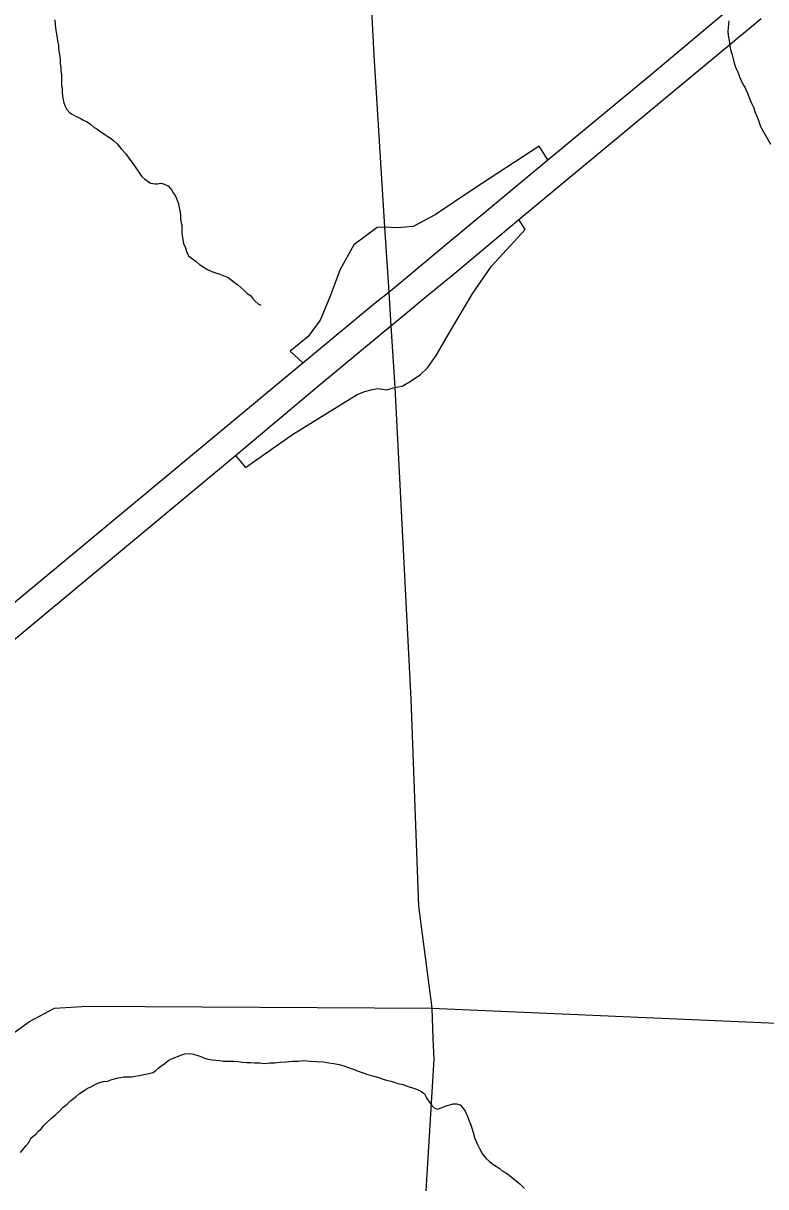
# Model space of a CAD drawing. Extents: x -59 to 82, y -3 to 49.
# Drawn here: x -50.058 to -49.511, y 44.439 to 45.296 of the extents above; entities that cross this region are included whole.
import ezdxf

# ---------------------------------------------------------------- set-up
doc = ezdxf.new("R2010")
doc.units = 0
for name, color, linetype in [('GM_X_County_Road', 7, 'Continuous'), ('GM_X_Interchange_Ramps', 7, 'Continuous'), ('GM_X_Interstate_Route', 7, 'Continuous'), ('GM_X_Minor_River', 7, 'Continuous')]:
    doc.layers.add(name, color=color, linetype=linetype)

msp = doc.modelspace()

# ---------------------------------------------------------------- linework, layer by layer
at = {"layer": 'GM_X_County_Road'}
for p, q in [((-49.80967, 45.44672), (-49.79996, 45.27253)), ((-49.79996, 45.27253), (-49.79204, 45.14588)), ((-49.79204, 45.14588), (-49.78899, 45.09807)), ((-49.78899, 45.09807), (-49.7874, 45.07325)), ((-49.7874, 45.07325), (-49.78446, 45.02782)), ((-49.78446, 45.02782), (-49.77276, 44.79833)), ((-49.77276, 44.79833), (-49.7672, 44.64584)), ((-49.7672, 44.64584), (-49.75724, 44.57054)), ((-50.05354, 44.56071), (-50.03508, 44.57066)), ((-50.03508, 44.57066), (-50.01094, 44.57207)), ((-50.01094, 44.57207), (-49.75724, 44.57054)), ((-49.75724, 44.57054), (-49.47562, 44.55827)), ((-49.75724, 44.57054), (-49.75645, 44.54824)), ((-50.11383, 44.51791), (-50.05354, 44.56071)), ((-49.75645, 44.54824), (-49.75592, 44.53302)), ((-49.75592, 44.53302), (-49.76172, 44.4361))]:
    msp.add_line(p, q, dxfattribs=at)
at = {"layer": 'GM_X_Interchange_Ramps'}
for p, q in [((-49.67834, 45.20558), (-49.72702, 45.17358)), ((-49.67187, 45.19545), (-49.67834, 45.20558)), ((-49.72702, 45.17358), (-49.75473, 45.15492)), ((-49.75473, 45.15492), (-49.77112, 45.14644)), ((-49.68857, 45.14418), (-49.69324, 45.15142)), ((-49.79753, 45.14554), (-49.81466, 45.13287)), ((-49.79204, 45.14588), (-49.79753, 45.14554)), ((-49.78228, 45.14539), (-49.79204, 45.14588)), ((-49.77112, 45.14644), (-49.78228, 45.14539)), ((-49.71345, 45.11704), (-49.68857, 45.14418)), ((-49.81466, 45.13287), (-49.82484, 45.11478)), ((-49.82484, 45.11478), (-49.83276, 45.09386)), ((-49.72702, 45.09725), (-49.71345, 45.11704)), ((-49.83276, 45.09386), (-49.83954, 45.07746)), ((-49.74494, 45.06694), (-49.72702, 45.09725)), ((-49.83954, 45.07746), (-49.84847, 45.06531)), ((-49.84847, 45.06531), (-49.86165, 45.05454)), ((-49.75415, 45.05127), (-49.74494, 45.06694)), ((-49.86165, 45.05454), (-49.85224, 45.04605)), ((-49.7605, 45.04226), (-49.75415, 45.05127)), ((-49.76572, 45.03724), (-49.7605, 45.04226)), ((-49.77904, 45.02883), (-49.77248, 45.03263)), ((-49.77248, 45.03263), (-49.76572, 45.03724)), ((-49.8599, 44.99321), (-49.81232, 45.0225)), ((-49.81232, 45.0225), (-49.80675, 45.02487)), ((-49.80675, 45.02487), (-49.80126, 45.02628)), ((-49.80126, 45.02628), (-49.79685, 45.027)), ((-49.79685, 45.027), (-49.79067, 45.02607)), ((-49.79067, 45.02607), (-49.78446, 45.02782)), ((-49.78446, 45.02782), (-49.77904, 45.02883)), ((-49.89445, 44.96884), (-49.8599, 44.99321)), ((-49.9018, 44.97761), (-49.89445, 44.96884))]:
    msp.add_line(p, q, dxfattribs=at)
at = {"layer": 'GM_X_Interstate_Route'}
for p, q in [((-49.59825, 45.25642), (-49.53293, 45.31104)), ((-49.58972, 45.23752), (-49.51483, 45.2995)), ((-49.67187, 45.19545), (-49.59825, 45.25642)), ((-49.65871, 45.18022), (-49.58972, 45.23752)), ((-49.75044, 45.13005), (-49.67187, 45.19545)), ((-49.69324, 45.15142), (-49.65871, 45.18022)), ((-49.7388, 45.11321), (-49.69324, 45.15142)), ((-49.78899, 45.09807), (-49.75044, 45.13005)), ((-49.76553, 45.09123), (-49.7388, 45.11321)), ((-49.79904, 45.09009), (-49.78899, 45.09807)), ((-49.85224, 45.04605), (-49.79904, 45.09009)), ((-49.77363, 45.08457), (-49.76553, 45.09123)), ((-49.7874, 45.07325), (-49.77363, 45.08457)), ((-49.83898, 45.03055), (-49.7874, 45.07325)), ((-50.43678, 44.56021), (-49.85224, 45.04605)), ((-49.9018, 44.97761), (-49.83898, 45.03055)), ((-50.42467, 44.54349), (-49.9018, 44.97761))]:
    msp.add_line(p, q, dxfattribs=at)
at = {"layer": 'GM_X_Minor_River'}
for p, q in [((-50.035, 45.2986), (-50.03459, 45.2948)), ((-50.03459, 45.2948), (-50.03418, 45.29062)), ((-49.53868, 45.29785), (-49.53902, 45.29291)), ((-50.03418, 45.29062), (-50.03339, 45.28683)), ((-50.03339, 45.28683), (-50.03298, 45.28303)), ((-49.53902, 45.29291), (-49.53938, 45.28987)), ((-49.53938, 45.28987), (-49.53898, 45.28721)), ((-49.53898, 45.28721), (-49.53857, 45.28455)), ((-50.03298, 45.28303), (-50.03219, 45.27999)), ((-50.03219, 45.27999), (-50.03217, 45.27733)), ((-49.53857, 45.28455), (-49.53817, 45.2819)), ((-49.53817, 45.2819), (-49.53777, 45.27886)), ((-49.53777, 45.27886), (-49.53698, 45.27582)), ((-50.03217, 45.27733), (-50.03177, 45.2743)), ((-50.03177, 45.2743), (-50.03137, 45.27164)), ((-50.03137, 45.27164), (-50.03097, 45.26898)), ((-49.53698, 45.27582), (-49.5362, 45.27279)), ((-49.5362, 45.27279), (-49.53542, 45.26975)), ((-49.53542, 45.26975), (-49.53463, 45.26672)), ((-50.03097, 45.26898), (-50.03094, 45.26632)), ((-50.03094, 45.26632), (-50.03054, 45.26328)), ((-50.03054, 45.26328), (-50.03052, 45.261)), ((-50.03052, 45.261), (-50.03012, 45.25834)), ((-49.53463, 45.26672), (-49.53386, 45.26444)), ((-49.53386, 45.26444), (-49.53308, 45.26255)), ((-49.53308, 45.26255), (-49.5323, 45.26065)), ((-49.5323, 45.26065), (-49.53153, 45.25876)), ((-50.03012, 45.25834), (-50.0301, 45.25531)), ((-50.0301, 45.25531), (-50.03007, 45.25264)), ((-50.03007, 45.25264), (-50.03005, 45.25036)), ((-49.53153, 45.25876), (-49.53075, 45.25649)), ((-49.53075, 45.25649), (-49.52959, 45.25383)), ((-49.52959, 45.25383), (-49.52805, 45.2508)), ((-50.03005, 45.25036), (-50.02965, 45.24771)), ((-50.02965, 45.24771), (-50.02963, 45.24505)), ((-50.02963, 45.24505), (-50.02923, 45.24239)), ((-49.52805, 45.2508), (-49.52689, 45.24891)), ((-49.52689, 45.24891), (-49.52574, 45.24664)), ((-49.52574, 45.24664), (-49.52458, 45.24399)), ((-49.52458, 45.24399), (-49.52341, 45.24057)), ((-50.02923, 45.24239), (-50.02883, 45.24011)), ((-50.02883, 45.24011), (-50.02844, 45.23821)), ((-50.02844, 45.23821), (-50.02766, 45.23556)), ((-50.02766, 45.23556), (-50.02611, 45.23253)), ((-49.52341, 45.24057), (-49.52186, 45.23717)), ((-49.52186, 45.23717), (-49.52032, 45.23413)), ((-50.02611, 45.23253), (-50.0242, 45.23026)), ((-50.0242, 45.23026), (-50.02229, 45.22913)), ((-50.02229, 45.22913), (-50.02038, 45.22801)), ((-50.02038, 45.22801), (-50.01809, 45.22688)), ((-50.01809, 45.22688), (-50.01619, 45.22613)), ((-49.52032, 45.23413), (-49.51915, 45.23034)), ((-49.51915, 45.23034), (-49.51721, 45.22579)), ((-50.01619, 45.22613), (-50.01428, 45.22501)), ((-50.01428, 45.22501), (-50.01123, 45.22351)), ((-50.01123, 45.22351), (-50.00856, 45.22163)), ((-50.00856, 45.22163), (-50.00588, 45.21936)), ((-50.00588, 45.21936), (-50.00397, 45.21824)), ((-50.00397, 45.21824), (-50.00206, 45.21673)), ((-49.51721, 45.22579), (-49.51527, 45.22011)), ((-49.51527, 45.22011), (-49.50795, 45.20686)), ((-50.00206, 45.21673), (-49.99824, 45.21409)), ((-49.99824, 45.21409), (-49.99595, 45.21259)), ((-49.99595, 45.21259), (-49.99404, 45.21146)), ((-49.99404, 45.21146), (-49.99175, 45.20958)), ((-49.99175, 45.20958), (-49.98908, 45.20732)), ((-49.98908, 45.20732), (-49.98601, 45.20354)), ((-49.98601, 45.20354), (-49.98256, 45.19976)), ((-49.98256, 45.19976), (-49.97987, 45.19598)), ((-49.97987, 45.19598), (-49.9768, 45.19182)), ((-49.9768, 45.19182), (-49.97103, 45.1835)), ((-49.97103, 45.1835), (-49.96874, 45.18123)), ((-49.96874, 45.18123), (-49.96454, 45.17822)), ((-49.96454, 45.17822), (-49.96111, 45.17786)), ((-49.96111, 45.17786), (-49.95922, 45.17788)), ((-49.95922, 45.17788), (-49.95694, 45.17827)), ((-49.95694, 45.17827), (-49.95428, 45.17753)), ((-49.95428, 45.17753), (-49.95123, 45.17603)), ((-49.95123, 45.17603), (-49.94893, 45.17339)), ((-49.94893, 45.17339), (-49.94777, 45.17111)), ((-49.94777, 45.17111), (-49.94624, 45.16922)), ((-49.94624, 45.16922), (-49.94546, 45.16695)), ((-49.94546, 45.16695), (-49.94468, 45.16506)), ((-49.94468, 45.16506), (-49.94391, 45.16316)), ((-49.94391, 45.16316), (-49.94351, 45.16126)), ((-49.94351, 45.16126), (-49.94272, 45.15709)), ((-49.94272, 45.15709), (-49.94232, 45.15405)), ((-49.94232, 45.15405), (-49.94229, 45.15139)), ((-49.94229, 45.15139), (-49.9419, 45.14911)), ((-49.9419, 45.14911), (-49.9415, 45.14721)), ((-49.9415, 45.14721), (-49.94148, 45.14455)), ((-49.94148, 45.14455), (-49.94146, 45.14227)), ((-49.94146, 45.14227), (-49.94106, 45.13961)), ((-49.94106, 45.13961), (-49.94065, 45.13658)), ((-49.94065, 45.13658), (-49.94026, 45.13392)), ((-49.94026, 45.13392), (-49.93871, 45.13051)), ((-49.93871, 45.13051), (-49.93793, 45.12785)), ((-49.93793, 45.12785), (-49.93638, 45.12482)), ((-49.93638, 45.12482), (-49.93447, 45.12331)), ((-49.93447, 45.12331), (-49.93065, 45.1203)), ((-49.93065, 45.1203), (-49.92836, 45.11842)), ((-49.92836, 45.11842), (-49.92568, 45.11654)), ((-49.92568, 45.11654), (-49.92263, 45.11466)), ((-49.92263, 45.11466), (-49.9192, 45.11316)), ((-49.9192, 45.11316), (-49.91577, 45.11204)), ((-49.91577, 45.11204), (-49.91349, 45.1113)), ((-49.91349, 45.1113), (-49.90739, 45.10868)), ((-49.90739, 45.10868), (-49.9051, 45.10718)), ((-49.9051, 45.10718), (-49.90281, 45.10529)), ((-49.90281, 45.10529), (-49.90014, 45.10341)), ((-49.90014, 45.10341), (-49.89784, 45.10152)), ((-49.89784, 45.10152), (-49.89554, 45.09926)), ((-49.89554, 45.09926), (-49.89325, 45.09699)), ((-49.89325, 45.09699), (-49.89096, 45.09549)), ((-49.89096, 45.09549), (-49.88942, 45.0936)), ((-49.88942, 45.0936), (-49.88751, 45.09133)), ((-49.88751, 45.09133), (-49.88521, 45.08945)), ((-49.88521, 45.08945), (-49.8833, 45.08832)), ((-49.95473, 44.52943), (-49.95134, 44.53211)), ((-49.95134, 44.53211), (-49.94907, 44.53327)), ((-49.94907, 44.53327), (-49.9415, 44.53636)), ((-49.9415, 44.53636), (-49.93923, 44.53714)), ((-49.93923, 44.53714), (-49.93543, 44.53717)), ((-49.93543, 44.53717), (-49.93277, 44.53681)), ((-49.93277, 44.53681), (-49.92972, 44.53569)), ((-49.92972, 44.53569), (-49.92744, 44.53494)), ((-49.92744, 44.53494), (-49.92477, 44.53382)), ((-49.92477, 44.53382), (-49.92211, 44.53308)), ((-49.92211, 44.53308), (-49.91907, 44.53272)), ((-49.91907, 44.53272), (-49.9164, 44.53236)), ((-49.9164, 44.53236), (-49.91374, 44.53199)), ((-49.96266, 44.52329), (-49.96077, 44.52445)), ((-49.96077, 44.52445), (-49.95851, 44.52636)), ((-49.95851, 44.52636), (-49.95662, 44.52828)), ((-49.95662, 44.52828), (-49.95473, 44.52943)), ((-49.91374, 44.53199), (-49.91108, 44.53163)), ((-49.91108, 44.53163), (-49.90767, 44.53166)), ((-49.90767, 44.53166), (-49.90311, 44.53169)), ((-49.90311, 44.53169), (-49.89969, 44.53133)), ((-49.89969, 44.53133), (-49.89665, 44.53097)), ((-49.89665, 44.53097), (-49.89361, 44.53062)), ((-49.89361, 44.53062), (-49.89095, 44.53063)), ((-49.89095, 44.53063), (-49.88753, 44.53028)), ((-49.88753, 44.53028), (-49.88411, 44.5303)), ((-49.88411, 44.5303), (-49.88031, 44.52995)), ((-49.88031, 44.52995), (-49.87652, 44.53035)), ((-49.87652, 44.53035), (-49.8731, 44.53038)), ((-49.8731, 44.53038), (-49.86893, 44.53079)), ((-49.86893, 44.53079), (-49.86475, 44.5312)), ((-49.86475, 44.5312), (-49.85982, 44.53161)), ((-49.85982, 44.53161), (-49.85564, 44.53164)), ((-49.85564, 44.53164), (-49.85147, 44.53205)), ((-49.85147, 44.53205), (-49.84691, 44.5317)), ((-49.84691, 44.5317), (-49.84197, 44.53135)), ((-49.84197, 44.53135), (-49.83741, 44.53101)), ((-49.83741, 44.53101), (-49.83323, 44.53028)), ((-49.83323, 44.53028), (-49.82943, 44.52992)), ((-49.82943, 44.52992), (-49.82562, 44.52919)), ((-49.82562, 44.52919), (-49.8222, 44.52807)), ((-49.8222, 44.52807), (-49.81877, 44.52695)), ((-49.81877, 44.52695), (-49.81458, 44.52546)), ((-49.81458, 44.52546), (-49.81153, 44.52434)), ((-49.81153, 44.52434), (-49.80849, 44.52323)), ((-50.00625, 44.51386), (-50.00323, 44.51541)), ((-50.00323, 44.51541), (-49.99944, 44.51657)), ((-49.99944, 44.51657), (-49.99602, 44.51698)), ((-49.99602, 44.51698), (-49.99375, 44.51775)), ((-49.99375, 44.51775), (-49.9911, 44.51853)), ((-49.9911, 44.51853), (-49.98845, 44.51931)), ((-49.98845, 44.51931), (-49.98655, 44.5197)), ((-49.98655, 44.5197), (-49.98428, 44.5201)), ((-49.98428, 44.5201), (-49.98124, 44.52012)), ((-49.98124, 44.52012), (-49.97858, 44.52014)), ((-49.97858, 44.52014), (-49.97593, 44.52054)), ((-49.97593, 44.52054), (-49.97289, 44.52094)), ((-49.97289, 44.52094), (-49.96948, 44.52172)), ((-49.96948, 44.52172), (-49.96569, 44.52251)), ((-49.96569, 44.52251), (-49.96266, 44.52329)), ((-49.80849, 44.52323), (-49.80544, 44.52211)), ((-49.80544, 44.52211), (-49.80201, 44.52099)), ((-49.80201, 44.52099), (-49.79897, 44.52025)), ((-49.79897, 44.52025), (-49.79631, 44.51951)), ((-49.79631, 44.51951), (-49.79326, 44.51839)), ((-49.79326, 44.51839), (-49.79059, 44.51765)), ((-49.79059, 44.51765), (-49.78755, 44.51691)), ((-49.78755, 44.51691), (-49.78489, 44.51617)), ((-49.78489, 44.51617), (-49.78222, 44.51505)), ((-49.78222, 44.51505), (-49.77842, 44.51431)), ((-50.0191, 44.50579), (-50.01683, 44.50771)), ((-50.01683, 44.50771), (-50.01343, 44.51001)), ((-50.01343, 44.51001), (-50.01117, 44.51155)), ((-50.01117, 44.51155), (-50.00852, 44.51271)), ((-50.00852, 44.51271), (-50.00625, 44.51386)), ((-49.77842, 44.51431), (-49.77613, 44.51357)), ((-49.77613, 44.51357), (-49.76928, 44.51134)), ((-49.76928, 44.51134), (-49.76737, 44.51059)), ((-49.76737, 44.51059), (-49.76547, 44.50946)), ((-49.76547, 44.50946), (-49.76279, 44.50758)), ((-49.76279, 44.50758), (-49.76164, 44.50568)), ((-50.02891, 44.49774), (-50.02589, 44.50004)), ((-50.02589, 44.50004), (-50.02325, 44.50272)), ((-50.02325, 44.50272), (-50.0191, 44.50579)), ((-49.76164, 44.50568), (-49.76048, 44.50341)), ((-49.76048, 44.50341), (-49.75895, 44.50152)), ((-49.75895, 44.50152), (-49.75741, 44.49887)), ((-49.75741, 44.49887), (-49.7555, 44.49736)), ((-49.7498, 44.4974), (-49.74753, 44.49856)), ((-49.74753, 44.49856), (-49.74412, 44.49934)), ((-49.74412, 44.49934), (-49.74147, 44.50012)), ((-49.74147, 44.50012), (-49.73919, 44.50014)), ((-49.73919, 44.50014), (-49.73653, 44.4994)), ((-49.73653, 44.4994), (-49.73461, 44.49751)), ((-50.04059, 44.48663), (-50.03757, 44.48931)), ((-50.03757, 44.48931), (-50.03418, 44.49238)), ((-50.03418, 44.49238), (-50.03116, 44.49506)), ((-50.03116, 44.49506), (-50.02891, 44.49774)), ((-49.7555, 44.49736), (-49.75321, 44.49624)), ((-49.75321, 44.49624), (-49.7498, 44.4974)), ((-49.73461, 44.49751), (-49.73269, 44.49486)), ((-49.73269, 44.49486), (-49.73192, 44.49297)), ((-49.73192, 44.49297), (-49.73114, 44.49107)), ((-49.73114, 44.49107), (-49.73036, 44.4888)), ((-50.04699, 44.48013), (-50.04511, 44.48166)), ((-50.04511, 44.48166), (-50.04322, 44.48395)), ((-50.04322, 44.48395), (-50.04059, 44.48663)), ((-49.73036, 44.4888), (-49.72921, 44.48652)), ((-49.72921, 44.48652), (-49.72843, 44.48387)), ((-49.72843, 44.48387), (-49.72648, 44.47742)), ((-50.05414, 44.47171), (-50.05227, 44.47515)), ((-50.05227, 44.47515), (-50.04887, 44.47783)), ((-50.04887, 44.47783), (-50.04699, 44.48013)), ((-49.72648, 44.47742), (-49.72569, 44.47476)), ((-49.72569, 44.47476), (-49.72454, 44.47249)), ((-49.72454, 44.47249), (-49.72338, 44.46984)), ((-50.06015, 44.46445), (-50.0579, 44.46713)), ((-50.0579, 44.46713), (-50.05602, 44.46942)), ((-50.05602, 44.46942), (-50.05414, 44.47171)), ((-49.72338, 44.46984), (-49.72183, 44.46681)), ((-49.72183, 44.46681), (-49.7199, 44.46302)), ((-49.7199, 44.46302), (-49.71722, 44.45999)), ((-49.71722, 44.45999), (-49.71493, 44.45773)), ((-49.71493, 44.45773), (-49.71225, 44.45585)), ((-49.71225, 44.45585), (-49.70996, 44.45434)), ((-49.70996, 44.45434), (-49.70767, 44.45284)), ((-49.70767, 44.45284), (-49.70538, 44.45095)), ((-49.70538, 44.45095), (-49.70271, 44.44945)), ((-49.70271, 44.44945), (-49.70041, 44.44757)), ((-49.70041, 44.44757), (-49.69239, 44.44116)), ((-49.69239, 44.44116), (-49.68894, 44.43776))]:
    msp.add_line(p, q, dxfattribs=at)

doc.saveas('drawing.dxf')
